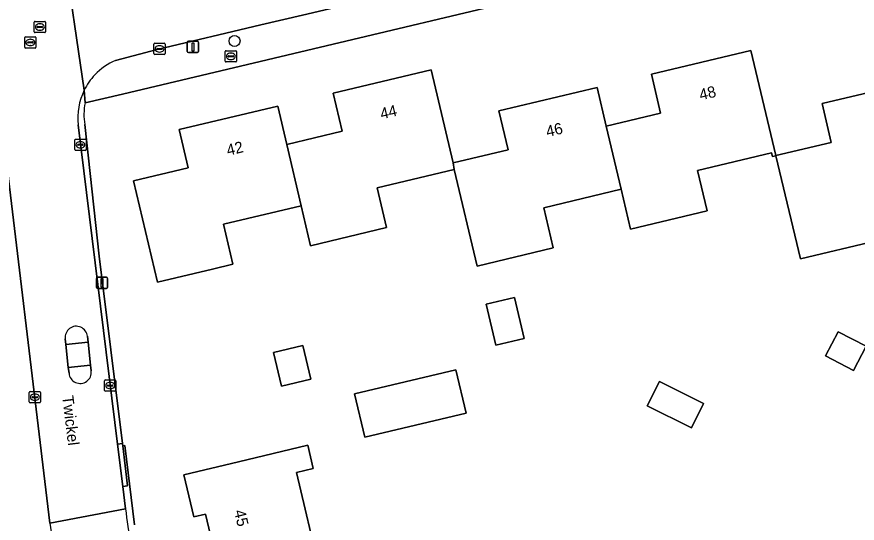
# Model space of a CAD drawing. Extents: x 157648 to 158502, y 379212 to 380938.
# Drawn here: x 158088.3 to 158162.9, y 380404 to 380449 of the extents above; entities that cross this region are included whole.
import ezdxf

# ---------------------------------------------------------------- set-up
doc = ezdxf.new("R2010")
doc.units = 0
for name, color, linetype in [('IMGEO_Boom', 7, 'Continuous'), ('IMGEO_Brandkraan', 7, 'Continuous'), ('IMGEO_Erf', 7, 'Continuous'), ('IMGEO_Hek', 7, 'Continuous'), ('IMGEO_Kolk', 7, 'Continuous'), ('IMGEO_Lichtmast', 7, 'Continuous'), ('IMGEO_Openbare_ruimte_label', 7, 'Continuous'), ('IMGEO_Pand', 7, 'Continuous'), ('IMGEO_Pand_nummerreeks', 7, 'Continuous'), ('IMGEO_Rijbaan_lokaal_open', 7, 'Continuous'), ('IMGEO_Rioolput', 7, 'Continuous'), ('IMGEO_Verkeerseiland_open', 7, 'Continuous'), ('IMGEO_Voetpad_open', 7, 'Continuous')]:
    doc.layers.add(name, color=color, linetype=linetype)

msp = doc.modelspace()

# ---------------------------------------------------------------- linework, layer by layer
at = {"layer": 'IMGEO_Boom'}
msp.add_circle((158107.593, 380446.83), 0.489, dxfattribs=at)
at = {"layer": 'IMGEO_Brandkraan'}
for p, q in [((158106.769, 380445.043), (158106.769, 380445.895)), ((158106.844, 380445.969), (158107.696, 380445.969)), ((158107.77, 380445.895), (158107.77, 380445.043)), ((158107.028, 380445.463), (158107.028, 380445.475)), ((158107.466, 380445.426), (158107.068, 380445.426)), ((158107.071, 380445.512), (158107.469, 380445.512)), ((158107.28, 380445.189), (158107.255, 380445.189)), ((158107.257, 380445.749), (158107.282, 380445.749)), ((158107.512, 380445.475), (158107.512, 380445.463)), ((158107.696, 380444.969), (158106.844, 380444.969))]:
    msp.add_line(p, q, dxfattribs=at)
for points in [[(158106.769, 380445.043), (158106.769, 380445.895)], [(158106.844, 380445.969), (158107.696, 380445.969)], [(158107.77, 380445.895), (158107.77, 380445.043)], [(158107.696, 380444.969), (158106.844, 380444.969)]]:
    msp.add_lwpolyline(points, dxfattribs=at)
for centre, radius, start, end in [((158106.846, 380445.893), 0.0765, 91.55205, 178.44795), ((158106.846, 380445.893), 0.0765, 91.55205, 178.44795), ((158107.694, 380445.893), 0.0765, 1.55205, 88.44795), ((158107.694, 380445.893), 0.0765, 1.55205, 88.44795), ((158107.068, 380445.472), 0.0403, 85.87752, 175.75265), ((158107.065, 380445.462), 0.0366, 178.93798, 274.71019), ((158107.469, 380445.469), 0.043, 264.86636, 352.45326), ((158107.473, 380445.474), 0.0386, 1.73085, 96.63898), ((158106.846, 380445.045), 0.0765, 181.55205, 268.44795), ((158106.846, 380445.045), 0.0765, 181.55205, 268.44795), ((158107.694, 380445.045), 0.0765, 271.55205, 358.44795), ((158107.694, 380445.045), 0.0765, 271.55205, 358.44795)]:
    msp.add_arc(centre, radius, start, end, dxfattribs=at)
for centre, major_axis, ratio, start_param, end_param in [((158107.256, 380445.469), (-0.387, 0.002), 0.722429, 4.712389, 7.853982), ((158107.281, 380445.469), (-0.39, 0.002), 0.717154, 1.570796, 4.712389)]:
    msp.add_ellipse(centre, major_axis=major_axis, ratio=ratio, start_param=start_param, end_param=end_param, dxfattribs=at)
at = {"layer": 'IMGEO_Erf'}
for points in [[(158150.8, 380454.739), (158097.631, 380442.115), (158094.318, 380441.328)], [(158164.6, 380429.081), (158157.861, 380427.48), (158155.687, 380436.633), (158155.387, 380436.563), (158155.306, 380436.902), (158148.719, 380435.337), (158149.572, 380431.743), (158142.775, 380430.128), (158141.937, 380433.653), (158135.06, 380432.02), (158135.91, 380428.444), (158129.15, 380426.838), (158127.112, 380435.418), (158120.252, 380433.788), (158121.093, 380430.248), (158114.352, 380428.646), (158113.508, 380432.199), (158106.6, 380430.558), (158107.448, 380426.991), (158105.625, 380426.558), (158100.76, 380425.402), (158098.619, 380434.412), (158103.483, 380435.568), (158102.675, 380438.967), (158111.44, 380441.049), (158112.25, 380437.64), (158117.155, 380438.805), (158116.347, 380442.206), (158125.056, 380444.275), (158127.02, 380436.009), (158131.893, 380437.167), (158131.07, 380440.631), (158139.798, 380442.704), (158140.615, 380439.266), (158145.446, 380440.414), (158144.622, 380443.88), (158153.465, 380445.981), (158155.681, 380436.657), (158160.604, 380437.827), (158159.787, 380441.266), (158168.484, 380443.331)], [(158094.291, 380439.409), (158095.577, 380427.704), (158097.636, 380411.068), (158097.666, 380410.864), (158097.859, 380410.909), (158098.711, 380403.846)]]:
    msp.add_lwpolyline(points, dxfattribs=at)
for points in [[(158133.329, 380420.401), (158130.813, 380419.804), (158129.949, 380423.439), (158132.465, 380424.037)], [(158163.7, 380419.709), (158162.588, 380417.565), (158160.103, 380418.855), (158161.215, 380420.999)], [(158111.756, 380416.175), (158111.047, 380419.154), (158113.669, 380419.777), (158114.377, 380416.798)], [(158128.165, 380413.773), (158119.166, 380411.635), (158118.252, 380415.485), (158127.251, 380417.623)], [(158145.332, 380416.584), (158149.263, 380414.621), (158148.187, 380412.465), (158144.256, 380414.428)], [(158115.149, 380399.856), (158111.541, 380398.999), (158106.676, 380397.843), (158105.023, 380404.802), (158103.973, 380404.552), (158103.082, 380408.306), (158107.947, 380409.462), (158114.095, 380410.922), (158114.586, 380408.857), (158113.095, 380408.503)]]:
    msp.add_lwpolyline(points, close=True, dxfattribs=at)
msp.add_arc((158099.645, 380440.293), 5.427, 169.00919, 189.37864, dxfattribs=at)
at = {"layer": 'IMGEO_Hek'}
for points in [[(158097.636, 380411.068), (158095.577, 380427.704)], [(158097.666, 380410.864), (158097.636, 380411.068)]]:
    msp.add_lwpolyline(points, dxfattribs=at)
at = {"layer": 'IMGEO_Kolk'}
for p, q in [((158100.43, 380445.704), (158100.43, 380446.556)), ((158100.505, 380446.63), (158101.357, 380446.63)), ((158101.431, 380446.556), (158101.431, 380445.704)), ((158100.689, 380446.124), (158100.689, 380446.136)), ((158101.127, 380446.087), (158100.729, 380446.087)), ((158100.732, 380446.173), (158101.13, 380446.173)), ((158100.941, 380445.85), (158100.916, 380445.85)), ((158100.918, 380446.41), (158100.943, 380446.41)), ((158101.173, 380446.136), (158101.173, 380446.124)), ((158101.357, 380445.63), (158100.505, 380445.63)), ((158093.4, 380437.185), (158093.4, 380438.037)), ((158093.475, 380438.111), (158094.327, 380438.111)), ((158093.659, 380437.605), (158093.659, 380437.617)), ((158093.702, 380437.654), (158094.1, 380437.654)), ((158093.888, 380437.891), (158093.913, 380437.891)), ((158094.143, 380437.617), (158094.143, 380437.605)), ((158094.401, 380438.037), (158094.401, 380437.185)), ((158094.327, 380437.111), (158093.475, 380437.111)), ((158094.097, 380437.568), (158093.699, 380437.568)), ((158093.911, 380437.331), (158093.886, 380437.331)), ((158096.122, 380416.724), (158096.974, 380416.724)), ((158096.047, 380415.798), (158096.047, 380416.65)), ((158096.306, 380416.218), (158096.306, 380416.23)), ((158096.744, 380416.181), (158096.346, 380416.181)), ((158096.349, 380416.267), (158096.747, 380416.267)), ((158096.535, 380416.504), (158096.56, 380416.504)), ((158096.79, 380416.23), (158096.79, 380416.218)), ((158097.048, 380416.65), (158097.048, 380415.798)), ((158089.361, 380414.763), (158089.361, 380415.615)), ((158089.436, 380415.689), (158090.288, 380415.689)), ((158089.663, 380415.232), (158090.061, 380415.232)), ((158089.849, 380415.469), (158089.874, 380415.469)), ((158090.362, 380415.615), (158090.362, 380414.763)), ((158096.974, 380415.724), (158096.122, 380415.724)), ((158096.558, 380415.944), (158096.533, 380415.944)), ((158090.288, 380414.689), (158089.436, 380414.689)), ((158089.62, 380415.183), (158089.62, 380415.195)), ((158090.058, 380415.146), (158089.66, 380415.146)), ((158089.872, 380414.909), (158089.847, 380414.909)), ((158090.104, 380415.195), (158090.104, 380415.183))]:
    msp.add_line(p, q, dxfattribs=at)
for points in [[(158100.43, 380445.704), (158100.43, 380446.556)], [(158100.505, 380446.63), (158101.357, 380446.63)], [(158101.431, 380446.556), (158101.431, 380445.704)], [(158101.357, 380445.63), (158100.505, 380445.63)], [(158093.4, 380437.185), (158093.4, 380438.037)], [(158093.475, 380438.111), (158094.327, 380438.111)], [(158094.401, 380438.037), (158094.401, 380437.185)], [(158094.327, 380437.111), (158093.475, 380437.111)], [(158096.122, 380416.724), (158096.974, 380416.724)], [(158096.047, 380415.798), (158096.047, 380416.65)], [(158097.048, 380416.65), (158097.048, 380415.798)], [(158089.361, 380414.763), (158089.361, 380415.615)], [(158089.436, 380415.689), (158090.288, 380415.689)], [(158090.362, 380415.615), (158090.362, 380414.763)], [(158096.974, 380415.724), (158096.122, 380415.724)], [(158090.288, 380414.689), (158089.436, 380414.689)]]:
    msp.add_lwpolyline(points, dxfattribs=at)
for centre, radius, start, end in [((158100.507, 380446.554), 0.0765, 91.55205, 178.44795), ((158100.507, 380446.554), 0.0765, 91.55205, 178.44795), ((158101.355, 380446.554), 0.0765, 1.55205, 88.44795), ((158101.355, 380446.554), 0.0765, 1.55205, 88.44795), ((158100.729, 380446.133), 0.0403, 85.87752, 175.75265), ((158100.726, 380446.123), 0.0366, 178.93798, 274.71019), ((158101.13, 380446.13), 0.043, 264.86636, 352.45326), ((158101.134, 380446.135), 0.0386, 1.73085, 96.63898), ((158100.507, 380445.706), 0.0765, 181.55205, 268.44795), ((158100.507, 380445.706), 0.0765, 181.55205, 268.44795), ((158101.355, 380445.706), 0.0765, 271.55205, 358.44795), ((158101.355, 380445.706), 0.0765, 271.55205, 358.44795), ((158093.477, 380438.035), 0.0765, 91.55205, 178.44795), ((158093.477, 380438.035), 0.0765, 91.55205, 178.44795), ((158093.699, 380437.614), 0.0403, 85.87752, 175.75265), ((158093.696, 380437.604), 0.0366, 178.93798, 274.71019), ((158094.1, 380437.611), 0.043, 264.86636, 352.45326), ((158094.104, 380437.616), 0.0386, 1.73085, 96.63898), ((158094.325, 380438.035), 0.0765, 1.55205, 88.44795), ((158094.325, 380438.035), 0.0765, 1.55205, 88.44795), ((158093.477, 380437.187), 0.0765, 181.55205, 268.44795), ((158093.477, 380437.187), 0.0765, 181.55205, 268.44795), ((158094.325, 380437.187), 0.0765, 271.55205, 358.44795), ((158094.325, 380437.187), 0.0765, 271.55205, 358.44795), ((158096.124, 380416.648), 0.0765, 91.55205, 178.44795), ((158096.124, 380416.648), 0.0765, 91.55205, 178.44795), ((158096.972, 380416.648), 0.0765, 1.55205, 88.44795), ((158096.972, 380416.648), 0.0765, 1.55205, 88.44795), ((158096.346, 380416.227), 0.0403, 85.87752, 175.75265), ((158096.343, 380416.217), 0.0366, 178.93798, 274.71019), ((158096.747, 380416.224), 0.043, 264.86636, 352.45326), ((158096.751, 380416.229), 0.0386, 1.73085, 96.63898), ((158089.438, 380415.613), 0.0765, 91.55205, 178.44795), ((158089.438, 380415.613), 0.0765, 91.55205, 178.44795), ((158089.66, 380415.192), 0.0403, 85.87752, 175.75265), ((158090.065, 380415.194), 0.0386, 1.73085, 96.63898), ((158090.286, 380415.613), 0.0765, 1.55205, 88.44795), ((158090.286, 380415.613), 0.0765, 1.55205, 88.44795), ((158096.124, 380415.8), 0.0765, 181.55205, 268.44795), ((158096.124, 380415.8), 0.0765, 181.55205, 268.44795), ((158096.972, 380415.8), 0.0765, 271.55205, 358.44795), ((158096.972, 380415.8), 0.0765, 271.55205, 358.44795), ((158089.438, 380414.765), 0.0765, 181.55205, 268.44795), ((158089.438, 380414.765), 0.0765, 181.55205, 268.44795), ((158089.657, 380415.182), 0.0366, 178.93798, 274.71019), ((158090.061, 380415.189), 0.043, 264.86636, 352.45326), ((158090.286, 380414.765), 0.0765, 271.55205, 358.44795), ((158090.286, 380414.765), 0.0765, 271.55205, 358.44795)]:
    msp.add_arc(centre, radius, start, end, dxfattribs=at)
for centre, major_axis, ratio, start_param, end_param in [((158100.917, 380446.13), (-0.387, 0.002), 0.722429, 4.712389, 7.853982), ((158100.942, 380446.13), (-0.39, 0.002), 0.717154, 1.570796, 4.712389), ((158093.887, 380437.611), (-0.387, 0.002), 0.722429, 4.712389, 7.853982), ((158093.912, 380437.611), (-0.39, 0.002), 0.717154, 1.570796, 4.712389), ((158096.534, 380416.224), (-0.387, 0.002), 0.722429, 4.712389, 7.853982), ((158096.559, 380416.224), (-0.39, 0.002), 0.717154, 1.570796, 4.712389), ((158089.848, 380415.189), (-0.387, 0.002), 0.722429, 4.712389, 7.853982), ((158089.873, 380415.189), (-0.39, 0.002), 0.717154, 1.570796, 4.712389)]:
    msp.add_ellipse(centre, major_axis=major_axis, ratio=ratio, start_param=start_param, end_param=end_param, dxfattribs=at)
at = {"layer": 'IMGEO_Lichtmast'}
for p, q in [((158103.401, 380445.902), (158103.401, 380446.702)), ((158103.401, 380446.702), (158103.401, 380445.902)), ((158103.501, 380446.802), (158104.291, 380446.802)), ((158104.291, 380446.802), (158103.501, 380446.802)), ((158104.391, 380446.702), (158104.391, 380445.902)), ((158104.391, 380445.902), (158104.391, 380446.702)), ((158104.291, 380445.802), (158103.501, 380445.802)), ((158103.501, 380445.802), (158104.291, 380445.802)), ((158095.322, 380424.943), (158095.322, 380425.743)), ((158095.322, 380425.743), (158095.322, 380424.943)), ((158095.422, 380425.843), (158096.212, 380425.843)), ((158096.212, 380425.843), (158095.422, 380425.843)), ((158096.312, 380425.743), (158096.312, 380424.943)), ((158096.312, 380424.943), (158096.312, 380425.743)), ((158096.212, 380424.843), (158095.422, 380424.843)), ((158095.422, 380424.843), (158096.212, 380424.843))]:
    msp.add_line(p, q, dxfattribs=at)
for points in [[(158103.821, 380446.677), (158103.971, 380446.677), (158103.971, 380445.927), (158103.821, 380445.927), (158103.821, 380446.677)], [(158095.742, 380425.718), (158095.892, 380425.718), (158095.892, 380424.968), (158095.742, 380424.968), (158095.742, 380425.718)]]:
    msp.add_lwpolyline(points, dxfattribs=at)
for centre, start, end in [((158103.501, 380446.702), 90, 180), ((158103.501, 380446.702), 90, 180), ((158104.291, 380446.702), 0, 90), ((158104.291, 380446.702), 360, 90), ((158103.501, 380445.902), 180, 270), ((158103.501, 380445.902), 180, 270), ((158104.291, 380445.902), 270, 0), ((158104.291, 380445.902), 270, 0), ((158095.422, 380425.743), 90, 180), ((158095.422, 380425.743), 90, 180), ((158096.212, 380425.743), 0, 90), ((158096.212, 380425.743), 360, 90), ((158095.422, 380424.943), 180, 270), ((158095.422, 380424.943), 180, 270), ((158096.212, 380424.943), 270, 0), ((158096.212, 380424.943), 270, 0)]:
    msp.add_arc(centre, 0.1, start, end, dxfattribs=at)
at = {"layer": 'IMGEO_Pand'}
for points in [[(158141.937, 380433.653), (158142.775, 380430.128), (158149.572, 380431.743), (158148.719, 380435.337), (158155.306, 380436.902), (158155.387, 380436.563), (158155.687, 380436.633), (158155.681, 380436.657), (158153.465, 380445.981), (158144.622, 380443.88), (158145.446, 380440.414), (158140.615, 380439.266)], [(158127.112, 380435.418), (158127.02, 380436.009), (158125.056, 380444.275), (158116.347, 380442.206), (158117.155, 380438.805), (158112.25, 380437.64), (158113.508, 380432.199), (158114.352, 380428.646), (158121.093, 380430.248), (158120.252, 380433.788)], [(158168.484, 380443.331), (158159.787, 380441.266), (158160.604, 380437.827), (158155.681, 380436.657), (158155.687, 380436.633), (158157.861, 380427.48), (158164.6, 380429.081), (158163.733, 380432.727), (158170.397, 380434.311), (158170.489, 380433.925), (158170.706, 380433.976), (158170.646, 380434.23)], [(158141.937, 380433.653), (158140.615, 380439.266), (158139.798, 380442.704), (158131.07, 380440.631), (158131.893, 380437.167), (158127.02, 380436.009), (158127.112, 380435.418), (158129.15, 380426.838), (158135.91, 380428.444), (158135.06, 380432.02)], [(158112.25, 380437.64), (158111.44, 380441.049), (158102.675, 380438.967), (158103.483, 380435.568), (158098.619, 380434.412), (158100.76, 380425.402), (158105.625, 380426.558), (158107.448, 380426.991), (158106.6, 380430.558), (158113.508, 380432.199)], [(158130.813, 380419.804), (158133.329, 380420.401), (158132.465, 380424.037), (158129.949, 380423.439)], [(158163.7, 380419.709), (158161.215, 380420.999), (158160.103, 380418.855), (158162.588, 380417.565)], [(158114.377, 380416.798), (158113.669, 380419.777), (158111.047, 380419.154), (158111.756, 380416.175)], [(158119.166, 380411.635), (158128.165, 380413.773), (158127.251, 380417.623), (158118.252, 380415.485)], [(158149.263, 380414.621), (158145.332, 380416.584), (158144.256, 380414.428), (158148.187, 380412.465)], [(158111.541, 380398.999), (158115.149, 380399.856), (158113.095, 380408.503), (158114.586, 380408.857), (158114.095, 380410.922), (158107.947, 380409.462), (158103.082, 380408.306), (158103.973, 380404.552), (158105.023, 380404.802), (158106.676, 380397.843)]]:
    msp.add_lwpolyline(points, close=True, dxfattribs=at)
at = {"layer": 'IMGEO_Rijbaan_lokaal_open'}
for points in [[(158097.028, 380445.091), (158100.713, 380446.084), (158109.944, 380448.275), (158113.619, 380449.137), (158123.835, 380451.559), (158127.515, 380452.429), (158137.287, 380454.744), (158140.965, 380455.614), (158149.78, 380457.705), (158151.028, 380457.922)], [(158092.385, 380455.237), (158094.236, 380442.447)], [(158094.236, 380442.447), (158092.385, 380455.237)], [(158086.642, 380441.77), (158091.201, 380403.997), (158097.907, 380405.268), (158097.658, 380407.265), (158097.191, 380411.019), (158093.701, 380439.371)], [(158094.521, 380420.602), (158094.586, 380420.087), (158094.804, 380418.035), (158094.862, 380417.521)], [(158092.609, 380419.859), (158092.558, 380420.371)], [(158092.892, 380417.319), (158092.817, 380417.826), (158092.609, 380419.859)], [(158097.907, 380405.268), (158091.201, 380403.997)]]:
    msp.add_lwpolyline(points, dxfattribs=at)
for centre, radius, start, end in [((158098.858, 380440.441), 4.997, 111.48192, 137.37435), ((158099.305, 380439.984), 5.636, 137.03371, 154.08346), ((158099.297, 380439.982), 5.629, 154.03281, 186.23401), ((158093.538, 380420.503), 0.988, 5.72769, 187.69537), ((158093.879, 380417.4), 0.99, 184.7032, 7.00588), ((158157.406, 380412.481), 59.935, 186.91248, 192.89989), ((158152.231, 380411.317), 61.467, 186.83963, 192.65589)]:
    msp.add_arc(centre, radius, start, end, dxfattribs=at)
at = {"layer": 'IMGEO_Rioolput'}
for p, q in [((158089.803, 380447.649), (158089.803, 380448.501)), ((158089.878, 380448.575), (158090.73, 380448.575)), ((158090.062, 380448.069), (158090.062, 380448.081)), ((158090.105, 380448.118), (158090.503, 380448.118)), ((158090.291, 380448.355), (158090.316, 380448.355)), ((158090.546, 380448.081), (158090.546, 380448.069)), ((158090.804, 380448.501), (158090.804, 380447.649)), ((158090.73, 380447.575), (158089.878, 380447.575)), ((158090.5, 380448.032), (158090.102, 380448.032)), ((158090.314, 380447.795), (158090.289, 380447.795)), ((158088.956, 380446.273), (158088.956, 380447.125)), ((158089.031, 380447.199), (158089.883, 380447.199)), ((158089.215, 380446.693), (158089.215, 380446.705)), ((158089.653, 380446.656), (158089.255, 380446.656)), ((158089.258, 380446.742), (158089.656, 380446.742)), ((158089.444, 380446.979), (158089.469, 380446.979)), ((158089.699, 380446.705), (158089.699, 380446.693)), ((158089.957, 380447.125), (158089.957, 380446.273)), ((158089.883, 380446.199), (158089.031, 380446.199)), ((158089.467, 380446.419), (158089.442, 380446.419))]:
    msp.add_line(p, q, dxfattribs=at)
for points in [[(158089.803, 380447.649), (158089.803, 380448.501)], [(158089.878, 380448.575), (158090.73, 380448.575)], [(158090.804, 380448.501), (158090.804, 380447.649)], [(158090.73, 380447.575), (158089.878, 380447.575)], [(158088.956, 380446.273), (158088.956, 380447.125)], [(158089.031, 380447.199), (158089.883, 380447.199)], [(158089.957, 380447.125), (158089.957, 380446.273)], [(158089.883, 380446.199), (158089.031, 380446.199)]]:
    msp.add_lwpolyline(points, dxfattribs=at)
for centre, radius, start, end in [((158089.88, 380448.499), 0.0765, 91.55205, 178.44795), ((158089.88, 380448.499), 0.0765, 91.55205, 178.44795), ((158090.102, 380448.078), 0.0403, 85.87752, 175.75265), ((158090.099, 380448.068), 0.0366, 178.93798, 274.71019), ((158090.503, 380448.075), 0.043, 264.86636, 352.45326), ((158090.507, 380448.08), 0.0386, 1.73085, 96.63898), ((158090.728, 380448.499), 0.0765, 1.55205, 88.44795), ((158090.728, 380448.499), 0.0765, 1.55205, 88.44795), ((158089.88, 380447.651), 0.0765, 181.55205, 268.44795), ((158089.88, 380447.651), 0.0765, 181.55205, 268.44795), ((158090.728, 380447.651), 0.0765, 271.55205, 358.44795), ((158090.728, 380447.651), 0.0765, 271.55205, 358.44795), ((158089.033, 380447.123), 0.0765, 91.55205, 178.44795), ((158089.033, 380447.123), 0.0765, 91.55205, 178.44795), ((158089.255, 380446.702), 0.0403, 85.87752, 175.75265), ((158089.252, 380446.692), 0.0366, 178.93798, 274.71019), ((158089.656, 380446.699), 0.043, 264.86636, 352.45326), ((158089.66, 380446.704), 0.0386, 1.73085, 96.63898), ((158089.881, 380447.123), 0.0765, 1.55205, 88.44795), ((158089.881, 380447.123), 0.0765, 1.55205, 88.44795), ((158089.033, 380446.275), 0.0765, 181.55205, 268.44795), ((158089.033, 380446.275), 0.0765, 181.55205, 268.44795), ((158089.881, 380446.275), 0.0765, 271.55205, 358.44795), ((158089.881, 380446.275), 0.0765, 271.55205, 358.44795)]:
    msp.add_arc(centre, radius, start, end, dxfattribs=at)
for centre, major_axis, ratio, start_param, end_param in [((158090.29, 380448.075), (-0.387, 0.002), 0.722429, 4.712389, 7.853982), ((158090.315, 380448.075), (-0.39, 0.002), 0.717154, 1.570796, 4.712389), ((158089.443, 380446.699), (-0.387, 0.002), 0.722429, 4.712389, 7.853982), ((158089.468, 380446.699), (-0.39, 0.002), 0.717154, 1.570796, 4.712389)]:
    msp.add_ellipse(centre, major_axis=major_axis, ratio=ratio, start_param=start_param, end_param=end_param, dxfattribs=at)
at = {"layer": 'IMGEO_Verkeerseiland_open'}
for points in [[(158094.586, 380420.087), (158094.521, 380420.602)], [(158092.558, 380420.371), (158092.609, 380419.859)], [(158092.609, 380419.859), (158094.586, 380420.087)], [(158094.804, 380418.035), (158092.817, 380417.826)], [(158092.817, 380417.826), (158092.892, 380417.319)], [(158094.862, 380417.521), (158094.804, 380418.035)]]:
    msp.add_lwpolyline(points, dxfattribs=at)
for centre, radius, start, end in [((158093.538, 380420.503), 0.988, 5.72769, 187.69537), ((158093.879, 380417.4), 0.99, 184.7032, 7.00588)]:
    msp.add_arc(centre, radius, start, end, dxfattribs=at)
at = {"layer": 'IMGEO_Voetpad_open'}
for points in [[(158091.201, 380403.997), (158086.642, 380441.77), (158086.089, 380446.282), (158084.501, 380459.454), (158084.064, 380463.2), (158083.878, 380464.74), (158083.435, 380468.487), (158082.23, 380478.604), (158081.782, 380482.399), (158080.477, 380493.331), (158079.926, 380497.842), (158078.254, 380511.803), (158077.715, 380516.353), (158076.245, 380528.73), (158076.07, 380533.27)], [(158151.028, 380457.922), (158149.78, 380457.705), (158140.965, 380455.614), (158137.287, 380454.744), (158127.515, 380452.429), (158123.835, 380451.559), (158113.619, 380449.137), (158109.944, 380448.275), (158100.713, 380446.084), (158097.028, 380445.091)], [(158094.236, 380442.447), (158094.318, 380441.328), (158097.631, 380442.115), (158150.8, 380454.739)], [(158094.318, 380441.328), (158094.236, 380442.447)], [(158093.701, 380439.371), (158097.191, 380411.019), (158097.636, 380411.068), (158095.577, 380427.704), (158094.291, 380439.409)], [(158098.711, 380403.846), (158097.859, 380410.909), (158097.666, 380410.864), (158098.095, 380407.325), (158097.658, 380407.265), (158097.907, 380405.268)]]:
    msp.add_lwpolyline(points, dxfattribs=at)
for points in [[(158092.609, 380419.859), (158092.817, 380417.826), (158094.804, 380418.035), (158094.586, 380420.087)], [(158097.191, 380411.019), (158097.658, 380407.265), (158098.095, 380407.325), (158097.666, 380410.864), (158097.636, 380411.068)]]:
    msp.add_lwpolyline(points, close=True, dxfattribs=at)
for centre, radius, start, end in [((158098.858, 380440.441), 4.997, 111.48192, 137.37435), ((158099.305, 380439.984), 5.636, 137.03371, 154.08346), ((158099.297, 380439.982), 5.629, 154.03281, 186.23401), ((158099.645, 380440.293), 5.427, 169.00919, 189.37864), ((158157.406, 380412.481), 59.935, 186.91248, 192.89989), ((158152.231, 380411.317), 61.467, 186.83963, 192.65589)]:
    msp.add_arc(centre, radius, start, end, dxfattribs=at)

# ---------------------------------------------------------------- texts
at = {"layer": 'IMGEO_Openbare_ruimte_label'}
msp.add_text('Twickel', height=1, rotation=276.89055, dxfattribs=at).set_placement((158092.279, 380415.273))
at = {"layer": 'IMGEO_Pand_nummerreeks'}
for s, rotation, p in [('48', 13.36505, (158149.001, 380441.549)), ('44', 13.36403, (158120.656, 380439.858)), ('46', 13.36084, (158135.388, 380438.285)), ('42', 13.36215, (158107.009, 380436.626)), ('45', 283.36207, (158107.548, 380405.074))]:
    msp.add_text(s, height=1, rotation=rotation, dxfattribs=at).set_placement(p)

doc.saveas('drawing.dxf')
